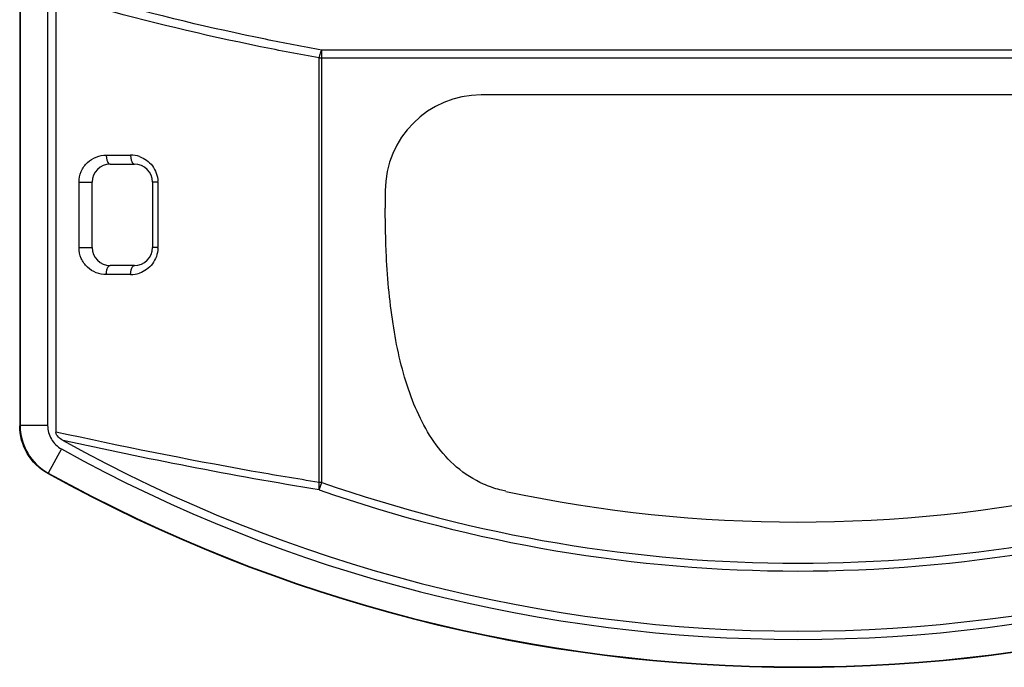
# Model space of a CAD drawing. Header units: millimetres. Extents: x 1117 to 38156, y -1945 to 7303.
# Tile 817 of 831: x 36339 to 36394, y 1271 to 1307. Entities that reach past the tile are written whole.
import ezdxf

# ---------------------------------------------------------------- set-up
doc = ezdxf.new("R2010")
doc.units = ezdxf.units.MM

msp = doc.modelspace()

# ---------------------------------------------------------------- linework, layer by layer
at = {"color": 7, "linetype": 'Continuous'}
for p, q in [((36339.381, 1413.99), (36339.381, 1284.726)), ((36341.381, 1414.236), (36341.381, 1284.378)), ((36339.407, 1413.969), (36339.407, 1284.741)), ((36340.924, 1413.969), (36340.924, 1284.741)), ((36356.067, 1281.596), (36356.067, 1305.488)), ((36408.692, 1305.488), (36356.069, 1305.488)), ((36355.919, 1305.055), (36408.843, 1305.055)), ((36355.919, 1281.599), (36355.919, 1305.055)), ((36399.881, 1303.007), (36364.881, 1303.007)), ((36344.166, 1299.681), (36345.509, 1299.681)), ((36344.381, 1299.181), (36345.716, 1299.181)), ((36342.658, 1298.181), (36343.381, 1298.181)), ((36342.658, 1294.581), (36342.658, 1298.181)), ((36343.381, 1294.581), (36343.381, 1298.181)), ((36347.018, 1298.181), (36346.716, 1298.181)), ((36346.716, 1298.181), (36346.716, 1294.581)), ((36347.018, 1298.181), (36347.018, 1294.581)), ((36359.581, 1297.707), (36359.581, 1296.754)), ((36342.658, 1294.581), (36343.381, 1294.581)), ((36347.018, 1294.581), (36346.716, 1294.581)), ((36345.716, 1293.581), (36344.381, 1293.581)), ((36345.509, 1293.081), (36344.166, 1293.081)), ((36339.407, 1284.741), (36339.381, 1284.726)), ((36340.924, 1284.741), (36339.407, 1284.741)), ((36341.688, 1283.445), (36340.953, 1282.117)), ((36340.953, 1282.117), (36340.926, 1282.102)), ((36356.067, 1281.599), (36355.919, 1281.599)), ((36355.924, 1281.191), (36356.067, 1281.599))]:
    msp.add_line(p, q, dxfattribs=at)
for centre, radius, start, end in [((36364.881, 1297.707), 5.3, 90, 180), ((36344.381, 1298.181), 1, 90, 180), ((36345.508, 1298.154), 1.527, 71.0809, 89.9323), ((36345.716, 1298.181), 1, 0, 90), ((36345.549, 1298.18), 1.469, 0.0095, 1.747), ((36344.381, 1294.581), 1, 180, 270), ((36345.716, 1294.581), 1, 270, 0), ((36345.552, 1294.581), 1.466, 358.2313, 359.9842), ((36345.507, 1294.609), 1.528, 270.0743, 288.8574), ((36382.381, 1356.883), 83.959, 241.00902, 298.99098), ((36382.381, 1356.883), 83.503, 240.90464, 299.09536), ((36382.381, 1356.883), 85.503, 240.9983, 299.0017), ((36382.381, 1356.883), 85.477, 241.00902, 298.99098), ((36382.381, 1356.883), 79.75, 250.73516, 289.26463), ((36382.381, 1356.883), 80.183, 250.73347, 289.26365), ((36382.381, 1356.883), 77.477, 257.98255, 282.01745)]:
    msp.add_arc(centre, radius, start, end, dxfattribs=at)
for points, knots in [([(36355.919, 1305.055), (36354.841, 1305.248), (36350.626, 1306.051), (36346.448, 1307.051), (36343.369, 1307.913)], [0, 0, 0, 0, 0.255037, 1, 1, 1, 1]), ([(36356.069, 1305.488), (36355.034, 1305.674), (36350.981, 1306.449), (36346.963, 1307.408), (36344, 1308.231)], [0, 0, 0, 0, 0.254838, 1, 1, 1, 1]), ([(36356.067, 1305.488), (36356.031, 1305.432), (36355.968, 1305.29), (36355.93, 1305.141), (36355.919, 1305.055)], [0, 0, 0, 0, 0.436138, 1, 1, 1, 1]), ([(36342.658, 1298.181), (36342.658, 1298.386), (36342.744, 1298.795), (36343.097, 1299.293), (36343.597, 1299.609), (36343.979, 1299.681), (36344.166, 1299.681)], [0, 0, 0, 0, 0.262301, 0.516189, 0.760649, 1, 1, 1, 1]), ([(36344.166, 1299.681), (36344.166, 1299.617), (36344.178, 1299.494), (36344.22, 1299.318), (36344.31, 1299.181), (36344.381, 1299.181)], [0, 0, 0, 0, 0.3355, 0.631158, 1, 1, 1, 1]), ([(36345.509, 1299.681), (36345.509, 1299.617), (36345.52, 1299.494), (36345.561, 1299.32), (36345.647, 1299.181), (36345.716, 1299.181)], [0, 0, 0, 0, 0.337955, 0.635072, 1, 1, 1, 1]), ([(36346.003, 1299.598), (36346.14, 1299.551), (36346.406, 1299.414), (36346.732, 1299.098), (36346.954, 1298.69), (36347.012, 1298.381), (36347.017, 1298.225)], [0, 0, 0, 0, 0.241105, 0.488247, 0.741805, 1, 1, 1, 1]), ([(36359.632, 1294.356), (36359.623, 1294.553), (36359.593, 1295.352), (36359.581, 1296.152), (36359.581, 1296.754)], [0, 0, 0, 0, 0.246743, 1, 1, 1, 1]), ([(36344.166, 1293.081), (36343.979, 1293.081), (36343.597, 1293.152), (36343.097, 1293.468), (36342.744, 1293.966), (36342.658, 1294.375), (36342.658, 1294.581)], [0, 0, 0, 0, 0.239356, 0.483818, 0.737712, 1, 1, 1, 1]), ([(36347.017, 1294.536), (36347.008, 1294.231), (36346.796, 1293.625), (36346.277, 1293.257), (36346.001, 1293.163)], [0, 0, 0, 0, 0.51145, 1, 1, 1, 1]), ([(36365.011, 1281.502), (36364.474, 1281.741), (36363.491, 1282.37), (36362.339, 1283.652), (36361.474, 1285.129), (36360.587, 1287.347), (36359.911, 1290.45), (36359.692, 1293.019), (36359.632, 1294.356)], [0, 0, 0, 0, 0.120844, 0.235572, 0.351229, 0.470811, 0.725045, 1, 1, 1, 1]), ([(36344.166, 1293.081), (36344.166, 1293.144), (36344.178, 1293.267), (36344.22, 1293.443), (36344.31, 1293.581), (36344.381, 1293.581)], [0, 0, 0, 0, 0.3355, 0.631157, 1, 1, 1, 1]), ([(36345.509, 1293.081), (36345.509, 1293.144), (36345.52, 1293.267), (36345.561, 1293.441), (36345.647, 1293.581), (36345.716, 1293.581)], [0, 0, 0, 0, 0.337955, 0.635072, 1, 1, 1, 1]), ([(36340.926, 1282.102), (36340.466, 1282.357), (36339.668, 1283.128), (36339.381, 1284.2), (36339.381, 1284.726)], [0, 0, 0, 0, 0.499999, 1, 1, 1, 1]), ([(36339.407, 1284.741), (36339.407, 1284.215), (36339.695, 1283.143), (36340.493, 1282.372), (36340.953, 1282.117)], [0, 0, 0, 0, 0.499999, 1, 1, 1, 1]), ([(36340.924, 1284.741), (36340.925, 1284.481), (36341.066, 1283.952), (36341.461, 1283.571), (36341.688, 1283.444)], [0, 0, 0, 0, 0.499769, 1, 1, 1, 1]), ([(36355.919, 1281.599), (36354.67, 1281.797), (36349.804, 1282.615), (36344.967, 1283.598), (36341.381, 1284.378)], [0, 0, 0, 0, 0.256254, 1, 1, 1, 1]), ([(36341.776, 1283.918), (36341.685, 1283.969), (36341.514, 1284.081), (36341.381, 1284.275), (36341.381, 1284.378)], [0, 0, 0, 0, 0.504805, 1, 1, 1, 1]), ([(36355.923, 1281.191), (36353.513, 1281.577), (36348.784, 1282.425), (36344.083, 1283.412), (36341.776, 1283.918)], [0, 0, 0, 0, 0.508252, 1, 1, 1, 1]), ([(36355.919, 1281.599), (36355.906, 1281.523), (36355.896, 1281.386), (36355.91, 1281.248), (36355.924, 1281.191)], [0, 0, 0, 0, 0.564453, 1, 1, 1, 1]), ([(36366.249, 1281.105), (36366.138, 1281.129), (36365.715, 1281.229), (36365.303, 1281.373), (36365.011, 1281.502)], [0, 0, 0, 0, 0.263548, 1, 1, 1, 1])]:
    msp.add_open_spline(points, degree=3, knots=knots, dxfattribs=at)

doc.saveas('drawing.dxf')
